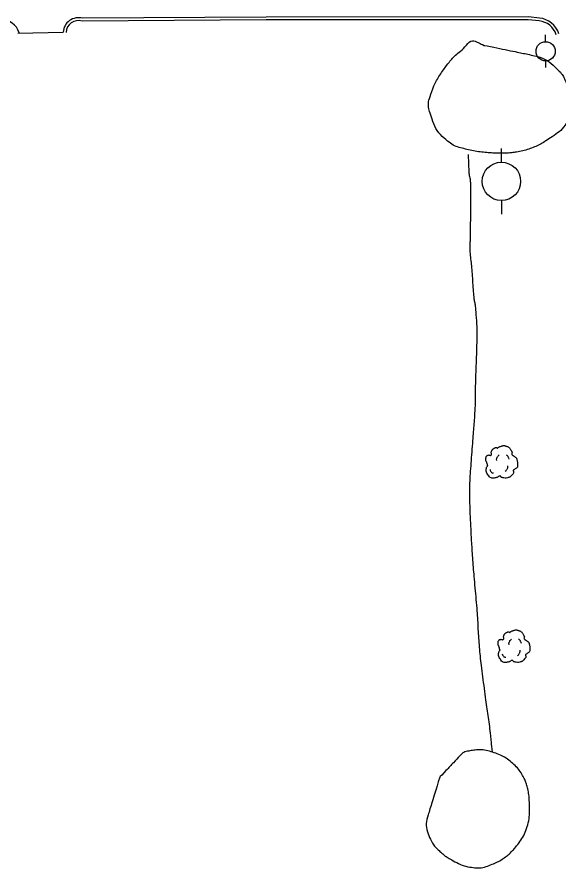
# Model space of a CAD drawing. Extents: x 2145380 to 2156929, y 139568 to 149130.
# Drawn here: x 2149820.1 to 2149933.1, y 142784.4 to 142961.9 of the extents above; entities that cross this region are included whole.
import ezdxf

# ---------------------------------------------------------------- set-up
doc = ezdxf.new("R2010")
doc.units = 0
for name, color, linetype in [('TOPO_Asphalt', 7, 'Continuous'), ('TOPO_Curb Back', 7, 'Continuous'), ('TOPO_Power Pole', 7, 'Continuous'), ('TOPO_Tree', 7, 'Continuous'), ('TOPO_Tree Line', 7, 'Continuous')]:
    doc.layers.add(name, color=color, linetype=linetype)

# ---------------------------------------------------------------- blocks, each defined once
blk = doc.blocks.new('POWPOL')
at = {"layer": 'TOPO_Power Pole'}
for p, q in [((0, 10.16), (0, 17.34)), ((0, -10.16), (0, -17.34))]:
    blk.add_line(p, q, dxfattribs=at)
blk.add_circle((0, 0), 10.16, dxfattribs=at)
blk = doc.blocks.new('TREE')
at = {"layer": 'TOPO_Tree'}
for points in [[(-14.07, -0.4), (-14.17, 0.5), (-14.37, 1.38), (-14.6, 2.25), (-14.84, 3.17), (-15.47, 3.96), (-15.66, 4.9), (-15.8, 5.59), (-15.71, 6.31), (-15.66, 7.01), (-15.6, 7.91), (-15.72, 8.8), (-15.13, 9.66), (-14.62, 10.42), (-13.76, 10.49), (-13.02, 10.72), (-12.18, 10.98), (-11.06, 10), (-10.37, 10.72), (-9.4, 11.74), (-10.29, 13.28), (-9.84, 14.42), (-9.56, 15.15), (-9.32, 15.89), (-8.78, 16.54), (-8.18, 17.26), (-7.5, 17.68), (-6.67, 18.13), (-6.14, 18.41), (-5.61, 18.61), (-5.08, 18.66), (-4.55, 18.71), (-4.02, 18.54), (-3.49, 18.13)], [(-3.49, 17.6), (-3.07, 18.27), (-2.58, 18.8), (-1.9, 19.19), (-1.05, 19.68), (-0.19, 19.96), (0.74, 20.24), (1.62, 20.51), (2.51, 20.82), (3.39, 20.77), (4.1, 20.73), (4.8, 20.47), (5.51, 20.24), (6.43, 19.95), (7.32, 19.73), (8.15, 19.19), (9.36, 18.4), (10.02, 17.21), (10.8, 16.01), (11.24, 15.33), (11.58, 14.62), (11.86, 13.89), (12.17, 13.08), (11.37, 12.02), (11.86, 11.25), (12, 11.03), (12.18, 10.86), (12.39, 10.72), (12.91, 10.35), (13.45, 10.02), (13.97, 9.66), (14.7, 9.16), (15.41, 8.68), (16.09, 8.07), (16.7, 7.53), (16.93, 6.73), (17.15, 5.95), (17.59, 4.38), (17.71, 2.77), (17.68, 1.19), (17.65, -0.25), (17.83, -2.22), (16.62, -3.04), (15.47, -3.83), (14.31, -4.58), (13.16, -5.35)], [(-4.21, 5.09), (-4.46, 6.09), (-4.3, 7.21), (-3.84, 8.21), (-3.33, 9.34), (-2.71, 10.27), (-1.64, 10.97)], [(5.89, 11.15), (6.5, 10.68), (6.96, 10.17), (7.36, 9.5), (7.93, 8.56), (8.31, 7.6), (8.46, 6.56)], [(13.16, -5.34), (13.25, -5.81), (13.36, -6.28), (13.45, -6.75), (13.76, -8.52), (12.24, -10.03), (10.8, -11.51), (9.98, -12.34), (9.13, -12.77), (8.15, -13.1), (5.97, -13.83), (3.32, -13.56), (1.27, -13.1), (0.49, -12.92), (-0.06, -11.44), (-0.84, -11.51), (-2.04, -11.61), (-3.28, -12.78), (-4.55, -13.1), (-6.06, -13.47), (-7.77, -14.03), (-9.31, -13.62), (-11.36, -13.09), (-12.84, -11.41), (-14.07, -9.39), (-15.32, -7.35), (-15.61, -5.13), (-15.13, -3.04), (-14.87, -1.89), (-13.91, -0.75), (-13.54, 0.13)], [(-11.38, -4.46), (-11.47, -5.41), (-11.03, -6.32), (-10.09, -7.22), (-9.3, -7.97), (-8.49, -8.26), (-7.7, -8.14)], [(4.79, -6.29), (5.71, -5.66), (6.3, -4.92), (6.81, -3.91), (7.36, -2.81), (7.63, -1.7), (7.54, -0.6)]]:
    blk.add_open_spline(points, degree=3, dxfattribs=at)

msp = doc.modelspace()

# ---------------------------------------------------------------- linework, layer by layer
at = {"layer": 'TOPO_Asphalt'}
msp.add_line((2149820.26, 142958.48), (2149829.73, 142958.69), dxfattribs=at)
at = {"layer": 'TOPO_Curb Back'}
for points in [[(2149929.01, 142961.65), (2149926.7, 142961.86), (2149872.03, 142961.84), (2149833.76, 142961.6)], [(2149928.95, 142961.06), (2149926.68, 142961.26), (2149872.03, 142961.24), (2149833.68, 142961)]]:
    msp.add_lwpolyline(points, dxfattribs=at)
for centre, radius, start, end in [((2149816.83, 142957.4), 3.91, 17.2482, 92.2111), ((2149832.93, 142958.51), 3.2, 74.9218, 176.7266), ((2149832.93, 142958.51), 2.6, 73.2211, 176.7264), ((2149928.48, 142956.84), 4.24, 18.1696, 83.6485), ((2149928.48, 142956.84), 4.84, 18.1692, 83.7356)]:
    msp.add_arc(centre, radius, start, end, dxfattribs=at)
at = {"layer": 'TOPO_Tree'}
msp.add_open_spline([(2149919.24, 142808.53), (2149919.04, 142810.33), (2149918.84, 142812.12), (2149918.64, 142813.92), (2149918.44, 142815.75), (2149918.13, 142817.57), (2149917.88, 142819.39), (2149917.54, 142821.82), (2149917.21, 142824.26), (2149916.91, 142826.69), (2149916.68, 142828.56), (2149916.54, 142830.44), (2149916.4, 142832.32), (2149916.26, 142834.2), (2149916.2, 142836.08), (2149916.05, 142837.95), (2149915.86, 142840.38), (2149915.61, 142842.81), (2149915.42, 142845.24), (2149915.26, 142847.15), (2149915.12, 142849.05), (2149914.99, 142850.96), (2149914.88, 142852.64), (2149914.79, 142854.32), (2149914.71, 142856), (2149914.62, 142857.77), (2149914.55, 142859.53), (2149914.52, 142861.3), (2149914.48, 142863.22), (2149914.53, 142865.15), (2149914.67, 142867.08), (2149914.84, 142869.42), (2149915.01, 142871.75), (2149915.18, 142874.09), (2149915.31, 142875.77), (2149915.46, 142877.44), (2149915.57, 142879.12), (2149915.71, 142881.43), (2149915.68, 142883.74), (2149915.75, 142886.06), (2149915.82, 142888.49), (2149915.92, 142890.91), (2149915.99, 142893.34), (2149916.07, 142895.93), (2149915.96, 142898.52), (2149915.74, 142901.1), (2149915.66, 142901.97), (2149915.43, 142902.81), (2149915.36, 142903.67), (2149915.21, 142905.51), (2149915.1, 142907.36), (2149914.96, 142909.21), (2149914.84, 142910.67), (2149914.63, 142912.13), (2149914.57, 142913.6), (2149914.53, 142914.51), (2149914.65, 142915.42), (2149914.66, 142916.33), (2149914.67, 142917.53), (2149914.67, 142918.73), (2149914.69, 142919.93), (2149914.7, 142921.05), (2149914.72, 142922.16), (2149914.73, 142923.28), (2149914.74, 142924.52), (2149914.74, 142925.77), (2149914.7, 142927.01), (2149914.66, 142928.02), (2149914.38, 142929), (2149914.34, 142930.01), (2149914.3, 142931.07), (2149914.27, 142932.14), (2149914.23, 142933.2)], degree=3, dxfattribs=at)
at = {"layer": 'TOPO_Tree Line'}
for points in [[(2149917.46, 142955.95), (2149916.97, 142956.17), (2149916.48, 142956.39), (2149916, 142956.62), (2149914.7, 142957.21), (2149913.47, 142955.49), (2149912.27, 142954.5), (2149911.27, 142953.68), (2149910.56, 142952.9), (2149909.81, 142951.91), (2149908.18, 142949.77), (2149906.96, 142947.51), (2149906.15, 142945.07), (2149905.79, 142943.97), (2149905.92, 142942.7), (2149906.3, 142941.57), (2149906.98, 142939.53), (2149907.86, 142937.67), (2149909.63, 142936.19), (2149910.75, 142935.25), (2149911.91, 142934.74), (2149913.22, 142934.41), (2149914.6, 142934.06), (2149915.97, 142933.77), (2149917.37, 142933.64), (2149918.67, 142933.52), (2149919.97, 142933.44), (2149921.27, 142933.45), (2149922.15, 142933.45), (2149923.03, 142933.53), (2149923.91, 142933.65), (2149925.21, 142933.84), (2149926.46, 142934.19), (2149927.7, 142934.65), (2149928.85, 142935.08), (2149929.85, 142935.69), (2149930.88, 142936.37), (2149932.47, 142937.42), (2149933.78, 142938.42), (2149934.94, 142940.15), (2149935.52, 142941.02), (2149935.73, 142941.92), (2149935.73, 142942.82), (2149935.71, 142944.53), (2149935.32, 142946.27), (2149934.64, 142947.98), (2149934.23, 142949.01), (2149933.81, 142949.91), (2149932.99, 142950.72), (2149931.48, 142952.23), (2149929.82, 142953.35), (2149927.88, 142953.79), (2149926.62, 142954.08), (2149925.36, 142954.35), (2149924.1, 142954.6), (2149921.89, 142955.05), (2149919.67, 142955.5), (2149917.46, 142955.95), (2149917.46, 142955.95)], [(2149908.22, 142803.32), (2149908.22, 142803.32), (2149909.65, 142804.83), (2149911.07, 142806.35), (2149912.49, 142807.87), (2149913.17, 142808.59), (2149914.29, 142808.8), (2149915.26, 142808.92), (2149916.56, 142809.09), (2149917.94, 142808.96), (2149919.24, 142808.53), (2149920.58, 142808.1), (2149921.77, 142807.54), (2149922.9, 142806.63), (2149924, 142805.75), (2149924.83, 142804.8), (2149925.53, 142803.6), (2149925.98, 142802.83), (2149926.29, 142802.06), (2149926.5, 142801.2), (2149926.79, 142799.98), (2149926.9, 142798.76), (2149926.93, 142797.54), (2149926.96, 142795.89), (2149926.85, 142794.24), (2149926.29, 142792.6), (2149925.79, 142791.1), (2149924.97, 142789.9), (2149923.99, 142788.69), (2149923.43, 142788.01), (2149922.86, 142787.44), (2149922.17, 142786.9), (2149921.23, 142786.16), (2149920.26, 142785.64), (2149919.15, 142785.17), (2149917.89, 142784.64), (2149916.54, 142784.34), (2149915.27, 142784.49), (2149913.69, 142784.67), (2149912.14, 142785.28), (2149910.63, 142786.12), (2149909.74, 142786.62), (2149909.03, 142787.15), (2149908.29, 142787.82), (2149907.47, 142788.56), (2149906.8, 142789.3), (2149906.33, 142790.32), (2149905.57, 142791.93), (2149905.29, 142793.71), (2149905.78, 142795.32), (2149906.59, 142797.98), (2149907.41, 142800.65), (2149908.22, 142803.32)]]:
    msp.add_open_spline(points, degree=3, dxfattribs=at)

# ---------------------------------------------------------------- block references
at = {"layer": 'TOPO_Power Pole'}
for p, xscale, yscale in [((2149930.3, 142954.71), 0.19685000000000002, 0.19685000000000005), ((2149921.09, 142927.58), 0.39370000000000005, 0.3937000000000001)]:
    msp.add_blockref('POWPOL', p, dxfattribs=dict(at, xscale=xscale, yscale=yscale))
at = {"layer": 'TOPO_Tree', "xscale": 0.19685000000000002, "yscale": 0.19685000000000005}
for p in [(2149920.95, 142868.39), (2149923.51, 142829.95)]:
    msp.add_blockref('TREE', p, dxfattribs=at)

doc.saveas('drawing.dxf')
